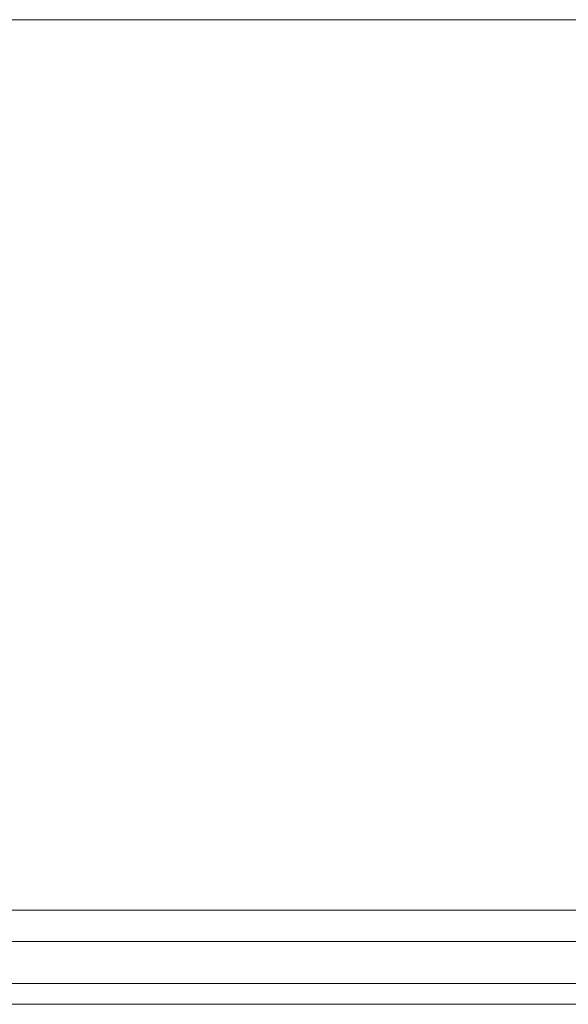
# Model space of a CAD drawing. Header units: metres. Extents: x -3.6 to 84.5, y -11 to 16.8.
# Tile 370 of 656: x 56.425 to 56.635, y -0.181 to 0.195. Entities that reach past the tile are written whole.
import ezdxf

# ---------------------------------------------------------------- set-up
doc = ezdxf.new("R2010")
doc.units = ezdxf.units.M
doc.header["$MEASUREMENT"] = 0
doc.layers.add('301 - Elemente.Linie', color=7, linetype='Continuous')
doc.layers.add('653 - Abdeckung.TB Verkofferung', color=7, linetype='Continuous')

msp = doc.modelspace()

# ---------------------------------------------------------------- linework, layer by layer
at = {"layer": '301 - Elemente.Linie', "color": 7, "linetype": 'Continuous', "lineweight": 5}
for p, q in [((56.75899, -0.145), (55.48074, -0.145)), ((55.48074, -0.157), (56.75899, -0.157)), ((56.75899, -0.157), (55.48074, -0.157)), ((55.48074, -0.173), (56.75899, -0.173)), ((56.75899, -0.173), (55.48074, -0.173)), ((55.48074, -0.181), (56.75899, -0.181)), ((56.75899, -0.181), (55.48074, -0.181))]:
    msp.add_line(p, q, dxfattribs=at)
at = {"layer": '653 - Abdeckung.TB Verkofferung', "color": 7, "linetype": 'Continuous', "lineweight": 9}
msp.add_line((44.78999, 0.19498), (61.54499, 0.19498), dxfattribs=at)

doc.saveas('drawing.dxf')
